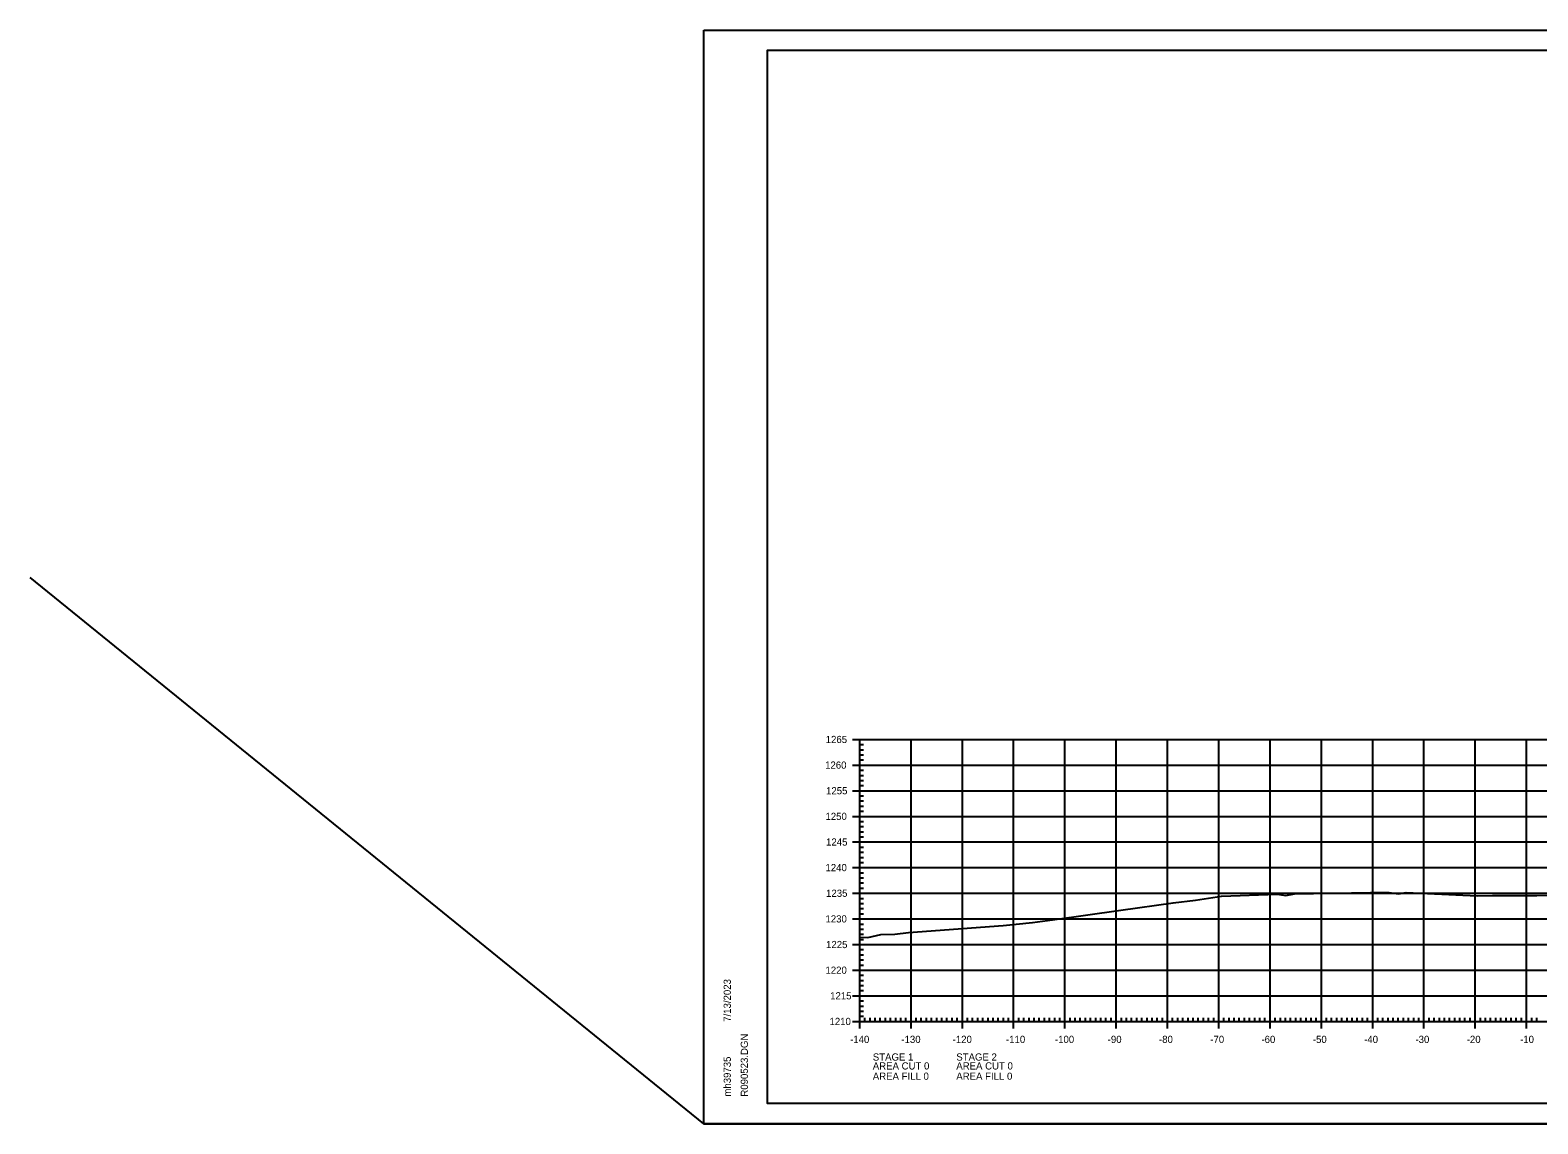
# Model space of a CAD drawing. Extents: x 1406028 to 1412453, y 321733 to 325986.
# Drawn here: x 1406288.1 to 1406582.1, y 322999.4 to 323212.7 of the extents above; entities that cross this region are included whole.
import ezdxf

# ---------------------------------------------------------------- set-up
doc = ezdxf.new("R2010")
doc.units = 0
for name, color, linetype in [('R_Axis', 7, 'Continuous'), ('R_Axis Annot', 7, 'Continuous'), ('R_Border', 7, 'Continuous'), ('R_Exist Surface', 7, 'Continuous'), ('R_Grid', 7, 'Continuous'), ('R_No Plot', 7, 'Continuous'), ('R_Water', 7, 'Continuous')]:
    doc.layers.add(name, color=color, linetype=linetype)

msp = doc.modelspace()

# ---------------------------------------------------------------- linework, layer by layer
at = {"layer": 'R_Axis'}
for p, q in [((1406448.49, 323074.34), (1406451.29, 323074.34)), ((1406449.89, 323019.34), (1406449.89, 323074.34)), ((1406449.89, 323073.34), (1406450.59, 323073.34)), ((1406449.89, 323072.34), (1406450.59, 323072.34)), ((1406449.89, 323071.34), (1406450.59, 323071.34)), ((1406448.49, 323069.34), (1406451.29, 323069.34)), ((1406449.89, 323070.34), (1406450.59, 323070.34)), ((1406449.89, 323068.34), (1406450.59, 323068.34)), ((1406449.89, 323067.34), (1406450.59, 323067.34)), ((1406449.89, 323066.34), (1406450.59, 323066.34)), ((1406449.89, 323065.34), (1406450.59, 323065.34)), ((1406448.49, 323064.34), (1406451.29, 323064.34)), ((1406449.89, 323063.34), (1406450.59, 323063.34)), ((1406449.89, 323062.34), (1406450.59, 323062.34)), ((1406448.49, 323059.34), (1406451.29, 323059.34)), ((1406449.89, 323061.34), (1406450.59, 323061.34)), ((1406449.89, 323060.34), (1406450.59, 323060.34)), ((1406449.89, 323058.34), (1406450.59, 323058.34)), ((1406449.89, 323057.34), (1406450.59, 323057.34)), ((1406449.89, 323056.34), (1406450.59, 323056.34)), ((1406448.49, 323054.34), (1406451.29, 323054.34)), ((1406449.89, 323055.34), (1406450.59, 323055.34)), ((1406449.89, 323053.34), (1406450.59, 323053.34)), ((1406449.89, 323052.34), (1406450.59, 323052.34)), ((1406449.89, 323051.34), (1406450.59, 323051.34)), ((1406449.89, 323050.34), (1406450.59, 323050.34)), ((1406448.49, 323049.34), (1406451.29, 323049.34)), ((1406449.89, 323048.34), (1406450.59, 323048.34)), ((1406449.89, 323047.34), (1406450.59, 323047.34)), ((1406448.49, 323044.34), (1406451.29, 323044.34)), ((1406449.89, 323046.34), (1406450.59, 323046.34)), ((1406449.89, 323045.34), (1406450.59, 323045.34)), ((1406449.89, 323043.34), (1406450.59, 323043.34)), ((1406449.89, 323042.34), (1406450.59, 323042.34)), ((1406449.89, 323041.34), (1406450.59, 323041.34)), ((1406448.49, 323039.34), (1406451.29, 323039.34)), ((1406449.89, 323040.34), (1406450.59, 323040.34)), ((1406449.89, 323038.34), (1406450.59, 323038.34)), ((1406449.89, 323037.34), (1406450.59, 323037.34)), ((1406449.89, 323036.34), (1406450.59, 323036.34)), ((1406449.89, 323035.34), (1406450.59, 323035.34)), ((1406448.49, 323034.34), (1406451.29, 323034.34)), ((1406449.89, 323033.34), (1406450.59, 323033.34)), ((1406449.89, 323032.34), (1406450.59, 323032.34)), ((1406449.89, 323031.34), (1406450.59, 323031.34)), ((1406449.89, 323030.34), (1406450.59, 323030.34)), ((1406448.49, 323029.34), (1406451.29, 323029.34)), ((1406449.89, 323028.34), (1406450.59, 323028.34)), ((1406449.89, 323027.34), (1406450.59, 323027.34)), ((1406448.49, 323024.34), (1406451.29, 323024.34)), ((1406449.89, 323026.34), (1406450.59, 323026.34)), ((1406449.89, 323025.34), (1406450.59, 323025.34)), ((1406449.89, 323023.34), (1406450.59, 323023.34)), ((1406449.89, 323022.34), (1406450.59, 323022.34)), ((1406449.89, 323021.34), (1406450.59, 323021.34)), ((1406449.89, 323017.94), (1406449.89, 323020.74)), ((1406459.89, 323017.94), (1406459.89, 323020.74)), ((1406469.89, 323017.94), (1406469.89, 323020.74)), ((1406479.89, 323017.94), (1406479.89, 323020.74)), ((1406489.89, 323017.94), (1406489.89, 323020.74)), ((1406499.89, 323017.94), (1406499.89, 323020.74)), ((1406509.89, 323017.94), (1406509.89, 323020.74)), ((1406519.89, 323017.94), (1406519.89, 323020.74)), ((1406529.89, 323017.94), (1406529.89, 323020.74)), ((1406539.89, 323017.94), (1406539.89, 323020.74)), ((1406549.89, 323017.94), (1406549.89, 323020.74)), ((1406559.89, 323017.94), (1406559.89, 323020.74)), ((1406569.89, 323017.94), (1406569.89, 323020.74)), ((1406579.89, 323017.94), (1406579.89, 323020.74)), ((1406448.49, 323019.34), (1406451.29, 323019.34)), ((1406449.89, 323020.34), (1406450.59, 323020.34)), ((1406449.89, 323019.34), (1406729.89, 323019.34)), ((1406450.89, 323019.34), (1406450.89, 323020.04)), ((1406451.89, 323019.34), (1406451.89, 323020.04)), ((1406452.89, 323019.34), (1406452.89, 323020.04)), ((1406453.89, 323019.34), (1406453.89, 323020.04)), ((1406454.89, 323019.34), (1406454.89, 323020.04)), ((1406455.89, 323019.34), (1406455.89, 323020.04)), ((1406456.89, 323019.34), (1406456.89, 323020.04)), ((1406457.89, 323019.34), (1406457.89, 323020.04)), ((1406458.89, 323019.34), (1406458.89, 323020.04)), ((1406460.89, 323019.34), (1406460.89, 323020.04)), ((1406461.89, 323019.34), (1406461.89, 323020.04)), ((1406462.89, 323019.34), (1406462.89, 323020.04)), ((1406463.89, 323019.34), (1406463.89, 323020.04)), ((1406464.89, 323019.34), (1406464.89, 323020.04)), ((1406465.89, 323019.34), (1406465.89, 323020.04)), ((1406466.89, 323019.34), (1406466.89, 323020.04)), ((1406467.89, 323019.34), (1406467.89, 323020.04)), ((1406468.89, 323019.34), (1406468.89, 323020.04)), ((1406470.89, 323019.34), (1406470.89, 323020.04)), ((1406471.89, 323019.34), (1406471.89, 323020.04)), ((1406472.89, 323019.34), (1406472.89, 323020.04)), ((1406473.89, 323019.34), (1406473.89, 323020.04)), ((1406474.89, 323019.34), (1406474.89, 323020.04)), ((1406475.89, 323019.34), (1406475.89, 323020.04)), ((1406476.89, 323019.34), (1406476.89, 323020.04)), ((1406477.89, 323019.34), (1406477.89, 323020.04)), ((1406478.89, 323019.34), (1406478.89, 323020.04)), ((1406480.89, 323019.34), (1406480.89, 323020.04)), ((1406481.89, 323019.34), (1406481.89, 323020.04)), ((1406482.89, 323019.34), (1406482.89, 323020.04)), ((1406483.89, 323019.34), (1406483.89, 323020.04)), ((1406484.89, 323019.34), (1406484.89, 323020.04)), ((1406485.89, 323019.34), (1406485.89, 323020.04)), ((1406486.89, 323019.34), (1406486.89, 323020.04)), ((1406487.89, 323019.34), (1406487.89, 323020.04)), ((1406488.89, 323019.34), (1406488.89, 323020.04)), ((1406490.89, 323019.34), (1406490.89, 323020.04)), ((1406491.89, 323019.34), (1406491.89, 323020.04)), ((1406492.89, 323019.34), (1406492.89, 323020.04)), ((1406493.89, 323019.34), (1406493.89, 323020.04)), ((1406494.89, 323019.34), (1406494.89, 323020.04)), ((1406495.89, 323019.34), (1406495.89, 323020.04)), ((1406496.89, 323019.34), (1406496.89, 323020.04)), ((1406497.89, 323019.34), (1406497.89, 323020.04)), ((1406498.89, 323019.34), (1406498.89, 323020.04)), ((1406500.89, 323019.34), (1406500.89, 323020.04)), ((1406501.89, 323019.34), (1406501.89, 323020.04)), ((1406502.89, 323019.34), (1406502.89, 323020.04)), ((1406503.89, 323019.34), (1406503.89, 323020.04)), ((1406504.89, 323019.34), (1406504.89, 323020.04)), ((1406505.89, 323019.34), (1406505.89, 323020.04)), ((1406506.89, 323019.34), (1406506.89, 323020.04)), ((1406507.89, 323019.34), (1406507.89, 323020.04)), ((1406508.89, 323019.34), (1406508.89, 323020.04)), ((1406510.89, 323019.34), (1406510.89, 323020.04)), ((1406511.89, 323019.34), (1406511.89, 323020.04)), ((1406512.89, 323019.34), (1406512.89, 323020.04)), ((1406513.89, 323019.34), (1406513.89, 323020.04)), ((1406514.89, 323019.34), (1406514.89, 323020.04)), ((1406515.89, 323019.34), (1406515.89, 323020.04)), ((1406516.89, 323019.34), (1406516.89, 323020.04)), ((1406517.89, 323019.34), (1406517.89, 323020.04)), ((1406518.89, 323019.34), (1406518.89, 323020.04)), ((1406520.89, 323019.34), (1406520.89, 323020.04)), ((1406521.89, 323019.34), (1406521.89, 323020.04)), ((1406522.89, 323019.34), (1406522.89, 323020.04)), ((1406523.89, 323019.34), (1406523.89, 323020.04)), ((1406524.89, 323019.34), (1406524.89, 323020.04)), ((1406525.89, 323019.34), (1406525.89, 323020.04)), ((1406526.89, 323019.34), (1406526.89, 323020.04)), ((1406527.89, 323019.34), (1406527.89, 323020.04)), ((1406528.89, 323019.34), (1406528.89, 323020.04)), ((1406530.89, 323019.34), (1406530.89, 323020.04)), ((1406531.89, 323019.34), (1406531.89, 323020.04)), ((1406532.89, 323019.34), (1406532.89, 323020.04)), ((1406533.89, 323019.34), (1406533.89, 323020.04)), ((1406534.89, 323019.34), (1406534.89, 323020.04)), ((1406535.89, 323019.34), (1406535.89, 323020.04)), ((1406536.89, 323019.34), (1406536.89, 323020.04)), ((1406537.89, 323019.34), (1406537.89, 323020.04)), ((1406538.89, 323019.34), (1406538.89, 323020.04)), ((1406540.89, 323019.34), (1406540.89, 323020.04)), ((1406541.89, 323019.34), (1406541.89, 323020.04)), ((1406542.89, 323019.34), (1406542.89, 323020.04)), ((1406543.89, 323019.34), (1406543.89, 323020.04)), ((1406544.89, 323019.34), (1406544.89, 323020.04)), ((1406545.89, 323019.34), (1406545.89, 323020.04)), ((1406546.89, 323019.34), (1406546.89, 323020.04)), ((1406547.89, 323019.34), (1406547.89, 323020.04)), ((1406548.89, 323019.34), (1406548.89, 323020.04)), ((1406550.89, 323019.34), (1406550.89, 323020.04)), ((1406551.89, 323019.34), (1406551.89, 323020.04)), ((1406552.89, 323019.34), (1406552.89, 323020.04)), ((1406553.89, 323019.34), (1406553.89, 323020.04)), ((1406554.89, 323019.34), (1406554.89, 323020.04)), ((1406555.89, 323019.34), (1406555.89, 323020.04)), ((1406556.89, 323019.34), (1406556.89, 323020.04)), ((1406557.89, 323019.34), (1406557.89, 323020.04)), ((1406558.89, 323019.34), (1406558.89, 323020.04)), ((1406560.89, 323019.34), (1406560.89, 323020.04)), ((1406561.89, 323019.34), (1406561.89, 323020.04)), ((1406562.89, 323019.34), (1406562.89, 323020.04)), ((1406563.89, 323019.34), (1406563.89, 323020.04)), ((1406564.89, 323019.34), (1406564.89, 323020.04)), ((1406565.89, 323019.34), (1406565.89, 323020.04)), ((1406566.89, 323019.34), (1406566.89, 323020.04)), ((1406567.89, 323019.34), (1406567.89, 323020.04)), ((1406568.89, 323019.34), (1406568.89, 323020.04)), ((1406570.89, 323019.34), (1406570.89, 323020.04)), ((1406571.89, 323019.34), (1406571.89, 323020.04)), ((1406572.89, 323019.34), (1406572.89, 323020.04)), ((1406573.89, 323019.34), (1406573.89, 323020.04)), ((1406574.89, 323019.34), (1406574.89, 323020.04)), ((1406575.89, 323019.34), (1406575.89, 323020.04)), ((1406576.89, 323019.34), (1406576.89, 323020.04)), ((1406577.89, 323019.34), (1406577.89, 323020.04)), ((1406578.89, 323019.34), (1406578.89, 323020.04)), ((1406580.89, 323019.34), (1406580.89, 323020.04)), ((1406581.89, 323019.34), (1406581.89, 323020.04))]:
    msp.add_line(p, q, dxfattribs=at)
at = {"layer": 'R_Border'}
for p, q in [((1406431.89, 323208.8), (1406748.07, 323208.8)), ((1406431.89, 323003.34), (1406431.89, 323208.8)), ((1406431.89, 323003.34), (1406431.89, 323003.34)), ((1406748.07, 323003.34), (1406431.89, 323003.34))]:
    msp.add_line(p, q, dxfattribs=at)
at = {"layer": 'R_Exist Surface'}
msp.add_lwpolyline([(1406449.89, 323035.76), (1406451.43, 323035.74), (1406454.01, 323036.27), (1406456.75, 323036.34), (1406459.41, 323036.67), (1406477.82, 323038.05), (1406483.56, 323038.65), (1406487.45, 323039.17), (1406500.81, 323041.02), (1406511.02, 323042.49), (1406515.36, 323042.98), (1406520.41, 323043.8), (1406531.27, 323044.15), (1406532.96, 323043.91), (1406534.66, 323044.21), (1406549.46, 323044.51), (1406553.12, 323044.47), (1406554.94, 323044.22), (1406556.43, 323044.51), (1406570.29, 323043.82), (1406573.23, 323043.91), (1406581.88, 323043.89), (1406584.48, 323043.94)], dxfattribs=at)
at = {"layer": 'R_Grid'}
for p, q in [((1406449.89, 323074.34), (1406729.89, 323074.34)), ((1406449.89, 323019.34), (1406449.89, 323074.34)), ((1406459.89, 323019.34), (1406459.89, 323074.34)), ((1406469.89, 323019.34), (1406469.89, 323074.34)), ((1406479.89, 323019.34), (1406479.89, 323074.34)), ((1406489.89, 323019.34), (1406489.89, 323074.34)), ((1406499.89, 323019.34), (1406499.89, 323074.34)), ((1406509.89, 323019.34), (1406509.89, 323074.34)), ((1406519.89, 323019.34), (1406519.89, 323074.34)), ((1406529.89, 323019.34), (1406529.89, 323074.34)), ((1406539.89, 323019.34), (1406539.89, 323074.34)), ((1406549.89, 323019.34), (1406549.89, 323074.34)), ((1406559.89, 323019.34), (1406559.89, 323074.34)), ((1406569.89, 323019.34), (1406569.89, 323074.34)), ((1406579.89, 323019.34), (1406579.89, 323074.34)), ((1406449.89, 323069.34), (1406729.89, 323069.34)), ((1406449.89, 323064.34), (1406729.89, 323064.34)), ((1406449.89, 323059.34), (1406729.89, 323059.34)), ((1406449.89, 323054.34), (1406729.89, 323054.34)), ((1406449.89, 323049.34), (1406729.89, 323049.34)), ((1406449.89, 323044.34), (1406729.89, 323044.34)), ((1406449.89, 323039.34), (1406729.89, 323039.34)), ((1406449.89, 323034.34), (1406729.89, 323034.34)), ((1406449.89, 323029.34), (1406729.89, 323029.34)), ((1406449.89, 323024.34), (1406729.89, 323024.34)), ((1406449.89, 323019.34), (1406729.89, 323019.34))]:
    msp.add_line(p, q, dxfattribs=at)
at = {"layer": 'R_No Plot'}
for p, q in [((1406419.49, 323212.7), (1406752.82, 323212.7)), ((1406419.49, 322999.36), (1406752.82, 322999.36))]:
    msp.add_line(p, q, dxfattribs=at)
for points in [[(1406419.48, 323212.7), (1406752.82, 323212.7), (1406752.82, 322999.36), (1406419.48, 322999.36)], [(1406665.81, 323208.8), (1406685.43, 323208.8), (1406685.43, 323198.92), (1406701.54, 323198.92), (1406724.74, 323198.92), (1406724.74, 323174.59), (1406748.07, 323174.59), (1406748.07, 323003.34), (1406431.89, 323003.34), (1406431.89, 323208.8)]]:
    msp.add_lwpolyline(points, close=True, dxfattribs=at)
at = {"layer": 'R_Water'}
msp.add_line((1406419.48, 322999.36), (1406288.14, 323105.96), dxfattribs=at)

# ---------------------------------------------------------------- texts
at = {"layer": 'R_Axis Annot'}
for s, p in [('1265', (1406443.25, 323073.64)), ('1260', (1406443.13, 323068.64)), ('1255', (1406443.32, 323063.64)), ('1250', (1406443.2, 323058.64)), ('1245', (1406443.32, 323053.64)), ('1240', (1406443.2, 323048.64)), ('1235', (1406443.32, 323043.64)), ('1230', (1406443.2, 323038.64)), ('1225', (1406443.32, 323033.64)), ('1220', (1406443.2, 323028.64)), ('1215', (1406444.11, 323023.64)), ('1210', (1406443.99, 323018.64)), ('-140', (1406448, 323015.14)), ('-130', (1406458, 323015.14)), ('-120', (1406468, 323015.14)), ('-110', (1406478.4, 323015.14)), ('-100', (1406487.94, 323015.14)), ('-90', (1406498.23, 323015.14)), ('-80', (1406508.23, 323015.14)), ('-70', (1406518.23, 323015.14)), ('-60', (1406528.2, 323015.14)), ('-50', (1406538.23, 323015.14)), ('-40', (1406548.23, 323015.14)), ('-30', (1406558.23, 323015.14)), ('-20', (1406568.23, 323015.14)), ('-10', (1406578.63, 323015.14)), ('STAGE 1', (1406452.43, 323011.7)), ('STAGE 2', (1406468.71, 323011.7)), ('AREA CUT 0', (1406452.43, 323009.96)), ('AREA FILL 0', (1406452.43, 323007.96)), ('AREA CUT 0', (1406468.71, 323009.96)), ('AREA FILL 0', (1406468.71, 323007.96))]:
    msp.add_text(s, height=1.4, dxfattribs=at).set_placement(p)
at = {"layer": 'R_Border'}
for s, p in [('7/13/2023', (1406424.75, 323019.27)), ('R090523.DGN', (1406428.08, 323004.67)), ('mh39735', (1406424.75, 323004.67))]:
    msp.add_text(s, height=1.4, rotation=90, dxfattribs=at).set_placement(p)
at = {"layer": 'R_No Plot'}
for p in [(1406531.23, 323044.1), (1406553.08, 323044.42), (1406556.39, 323044.46), (1406573.19, 323043.86), (1406453.97, 323036.22)]:
    msp.add_text('+', height=0.1, dxfattribs=at).set_placement(p)

doc.saveas('drawing.dxf')
